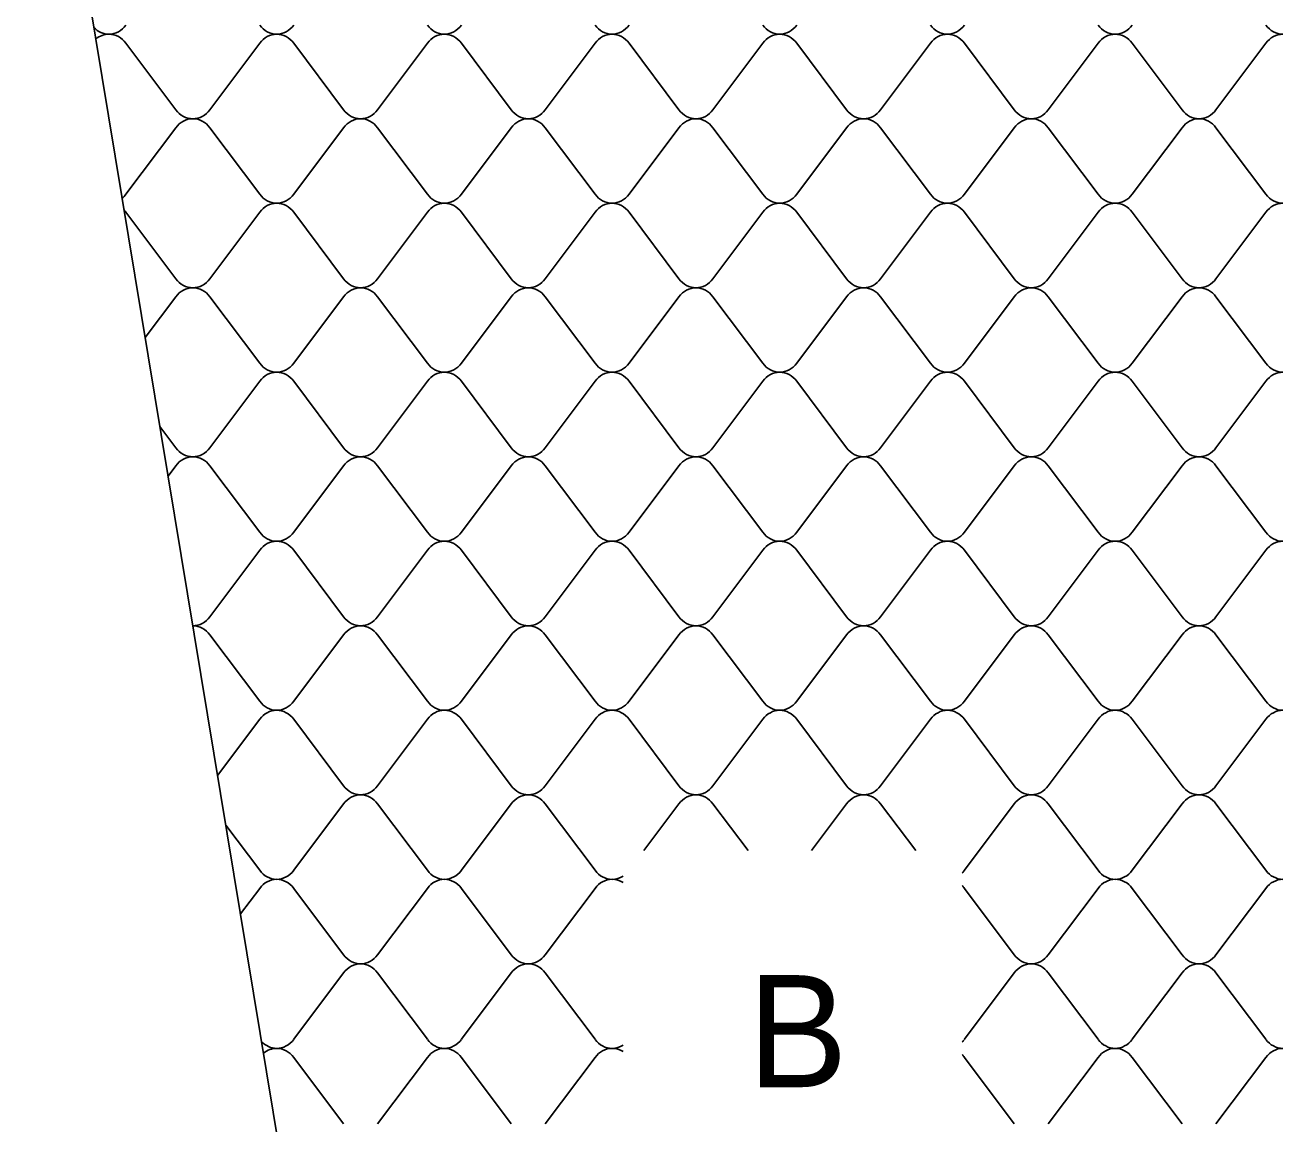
# Model space of a CAD drawing. Extents: x 638850 to 644908, y 297188 to 298900.
# Drawn here: x 640308.2 to 640358.7, y 297948.6 to 297992.7 of the extents above; entities that cross this region are included whole.
import ezdxf

# ---------------------------------------------------------------- set-up
doc = ezdxf.new("R2010")
doc.units = 0
for name, color, linetype in [('1', 7, 'Continuous'), ('3', 7, 'Continuous'), ('5', 7, 'Continuous')]:
    doc.layers.add(name, color=color, linetype=linetype)

msp = doc.modelspace()

# ---------------------------------------------------------------- linework, layer by layer
at = {"layer": '3'}
msp.add_line((640308.168, 298009.32), (640341.85, 297805.71), dxfattribs=at)
at = {"layer": '5'}
for p, q in [((640312.218, 297991.989), (640314.222, 297989.322)), ((640315.586, 297989.322), (640317.591, 297991.989)), ((640318.955, 297991.989), (640320.959, 297989.322)), ((640322.323, 297989.322), (640324.327, 297991.989)), ((640325.691, 297991.989), (640327.695, 297989.322)), ((640329.059, 297989.322), (640331.063, 297991.989)), ((640332.427, 297991.989), (640334.432, 297989.322)), ((640335.796, 297989.322), (640337.8, 297991.989)), ((640339.164, 297991.989), (640341.168, 297989.322)), ((640342.532, 297989.322), (640344.536, 297991.989)), ((640345.9, 297991.989), (640347.904, 297989.322)), ((640349.268, 297989.322), (640351.273, 297991.989)), ((640352.637, 297991.989), (640354.641, 297989.322)), ((640356.005, 297989.322), (640358.009, 297991.989)), ((640314.222, 297988.596), (640312.218, 297985.928)), ((640317.591, 297985.928), (640315.586, 297988.596)), ((640320.959, 297988.596), (640318.955, 297985.928)), ((640324.327, 297985.928), (640322.323, 297988.596)), ((640327.695, 297988.596), (640325.691, 297985.928)), ((640331.063, 297985.928), (640329.059, 297988.596)), ((640334.432, 297988.596), (640332.427, 297985.928)), ((640337.8, 297985.928), (640335.796, 297988.596)), ((640341.168, 297988.596), (640339.164, 297985.928)), ((640344.536, 297985.928), (640342.532, 297988.596)), ((640347.904, 297988.596), (640345.9, 297985.928)), ((640351.273, 297985.928), (640349.268, 297988.596)), ((640354.641, 297988.596), (640352.637, 297985.928)), ((640358.009, 297985.928), (640356.005, 297988.596)), ((640312.218, 297985.202), (640314.222, 297982.535)), ((640315.586, 297982.535), (640317.591, 297985.202)), ((640318.955, 297985.202), (640320.959, 297982.535)), ((640322.323, 297982.535), (640324.327, 297985.202)), ((640325.691, 297985.202), (640327.695, 297982.535)), ((640329.059, 297982.535), (640331.063, 297985.202)), ((640332.427, 297985.202), (640334.432, 297982.535)), ((640335.796, 297982.535), (640337.8, 297985.202)), ((640339.164, 297985.202), (640341.168, 297982.535)), ((640342.532, 297982.535), (640344.536, 297985.202)), ((640345.9, 297985.202), (640347.904, 297982.535)), ((640349.268, 297982.535), (640351.273, 297985.202)), ((640352.637, 297985.202), (640354.641, 297982.535)), ((640356.005, 297982.535), (640358.009, 297985.202)), ((640314.222, 297981.809), (640312.99, 297980.169)), ((640317.591, 297979.141), (640315.586, 297981.809)), ((640320.959, 297981.809), (640318.955, 297979.141)), ((640324.327, 297979.141), (640322.323, 297981.809)), ((640327.695, 297981.809), (640325.691, 297979.141)), ((640331.063, 297979.141), (640329.059, 297981.809)), ((640334.432, 297981.809), (640332.427, 297979.141)), ((640337.8, 297979.141), (640335.796, 297981.809)), ((640341.168, 297981.809), (640339.164, 297979.141)), ((640344.536, 297979.141), (640342.532, 297981.809)), ((640347.904, 297981.809), (640345.9, 297979.141)), ((640351.273, 297979.141), (640349.268, 297981.809)), ((640354.641, 297981.809), (640352.637, 297979.141)), ((640358.009, 297979.141), (640356.005, 297981.809)), ((640315.586, 297975.748), (640317.591, 297978.416)), ((640318.955, 297978.416), (640320.959, 297975.748)), ((640322.323, 297975.748), (640324.327, 297978.416)), ((640325.691, 297978.416), (640327.695, 297975.748)), ((640329.059, 297975.748), (640331.063, 297978.416)), ((640332.427, 297978.416), (640334.432, 297975.748)), ((640335.796, 297975.748), (640337.8, 297978.416)), ((640339.164, 297978.416), (640341.168, 297975.748)), ((640342.532, 297975.748), (640344.536, 297978.416)), ((640345.9, 297978.416), (640347.904, 297975.748)), ((640349.268, 297975.748), (640351.273, 297978.416)), ((640352.637, 297978.416), (640354.641, 297975.748)), ((640356.005, 297975.748), (640358.009, 297978.416)), ((640313.58, 297976.603), (640314.222, 297975.748)), ((640314.222, 297975.022), (640313.91, 297974.607)), ((640317.591, 297972.354), (640315.586, 297975.022)), ((640320.959, 297975.022), (640318.955, 297972.354)), ((640324.327, 297972.354), (640322.323, 297975.022)), ((640327.695, 297975.022), (640325.691, 297972.354)), ((640331.063, 297972.354), (640329.059, 297975.022)), ((640334.432, 297975.022), (640332.427, 297972.354)), ((640337.8, 297972.354), (640335.796, 297975.022)), ((640341.168, 297975.022), (640339.164, 297972.354)), ((640344.536, 297972.354), (640342.532, 297975.022)), ((640347.904, 297975.022), (640345.9, 297972.354)), ((640351.273, 297972.354), (640349.268, 297975.022)), ((640354.641, 297975.022), (640352.637, 297972.354)), ((640358.009, 297972.354), (640356.005, 297975.022)), ((640315.586, 297968.961), (640317.591, 297971.629)), ((640318.955, 297971.629), (640320.959, 297968.961)), ((640322.323, 297968.961), (640324.327, 297971.629)), ((640325.691, 297971.629), (640327.695, 297968.961)), ((640329.059, 297968.961), (640331.063, 297971.629)), ((640332.427, 297971.629), (640334.432, 297968.961)), ((640335.796, 297968.961), (640337.8, 297971.629)), ((640339.164, 297971.629), (640341.168, 297968.961)), ((640342.532, 297968.961), (640344.536, 297971.629)), ((640345.9, 297971.629), (640347.904, 297968.961)), ((640349.268, 297968.961), (640351.273, 297971.629)), ((640352.637, 297971.629), (640354.641, 297968.961)), ((640356.005, 297968.961), (640358.009, 297971.629)), ((640317.591, 297965.567), (640315.586, 297968.235)), ((640320.959, 297968.235), (640318.955, 297965.567)), ((640324.327, 297965.567), (640322.323, 297968.235)), ((640327.695, 297968.235), (640325.691, 297965.567)), ((640331.063, 297965.567), (640329.059, 297968.235)), ((640334.432, 297968.235), (640332.427, 297965.567)), ((640337.8, 297965.567), (640335.796, 297968.235)), ((640341.168, 297968.235), (640339.164, 297965.567)), ((640344.536, 297965.567), (640342.532, 297968.235)), ((640347.904, 297968.235), (640345.9, 297965.567)), ((640351.273, 297965.567), (640349.268, 297968.235)), ((640354.641, 297968.235), (640352.637, 297965.567)), ((640358.009, 297965.567), (640356.005, 297968.235)), ((640315.898, 297962.589), (640317.591, 297964.842)), ((640318.955, 297964.842), (640320.959, 297962.174)), ((640322.323, 297962.174), (640324.327, 297964.842)), ((640325.691, 297964.842), (640327.695, 297962.174)), ((640329.059, 297962.174), (640331.063, 297964.842)), ((640332.427, 297964.842), (640334.432, 297962.174)), ((640335.796, 297962.174), (640337.8, 297964.842)), ((640339.164, 297964.842), (640341.168, 297962.174)), ((640342.532, 297962.174), (640344.536, 297964.842)), ((640345.9, 297964.842), (640347.904, 297962.174)), ((640349.268, 297962.174), (640351.273, 297964.842)), ((640352.637, 297964.842), (640354.641, 297962.174)), ((640356.005, 297962.174), (640358.009, 297964.842)), ((640320.959, 297961.448), (640318.955, 297958.78)), ((640324.327, 297958.78), (640322.323, 297961.448)), ((640327.695, 297961.448), (640325.691, 297958.78)), ((640331.063, 297958.78), (640329.059, 297961.448)), ((640334.432, 297961.448), (640333.021, 297959.57)), ((640337.206, 297959.57), (640335.796, 297961.448)), ((640341.168, 297961.448), (640339.757, 297959.57)), ((640343.943, 297959.57), (640342.532, 297961.448)), ((640347.904, 297961.448), (640345.9, 297958.78)), ((640351.273, 297958.78), (640349.268, 297961.448)), ((640354.641, 297961.448), (640352.637, 297958.78)), ((640358.009, 297958.78), (640356.005, 297961.448)), ((640317.591, 297958.78), (640316.228, 297960.594)), ((640316.818, 297957.027), (640317.591, 297958.055)), ((640318.955, 297958.055), (640320.959, 297955.387)), ((640322.323, 297955.387), (640324.327, 297958.055)), ((640325.691, 297958.055), (640327.695, 297955.387)), ((640329.059, 297955.387), (640331.063, 297958.055)), ((640345.9, 297958.055), (640347.904, 297955.387)), ((640349.268, 297955.387), (640351.273, 297958.055)), ((640352.637, 297958.055), (640354.641, 297955.387)), ((640356.005, 297955.387), (640358.009, 297958.055)), ((640320.959, 297954.661), (640318.955, 297951.993)), ((640324.327, 297951.993), (640322.323, 297954.661)), ((640327.695, 297954.661), (640325.691, 297951.993)), ((640331.063, 297951.993), (640329.059, 297954.661)), ((640347.904, 297954.661), (640345.9, 297951.993)), ((640351.273, 297951.993), (640349.268, 297954.661)), ((640354.641, 297954.661), (640352.637, 297951.993)), ((640358.009, 297951.993), (640356.005, 297954.661)), ((640318.955, 297951.268), (640320.959, 297948.6)), ((640322.323, 297948.6), (640324.327, 297951.268)), ((640325.691, 297951.268), (640327.695, 297948.6)), ((640329.059, 297948.6), (640331.063, 297951.268)), ((640345.9, 297951.268), (640347.904, 297948.6)), ((640349.268, 297948.6), (640351.273, 297951.268)), ((640352.637, 297951.268), (640354.641, 297948.6)), ((640356.005, 297948.6), (640358.009, 297951.268))]:
    msp.add_line(p, q, dxfattribs=at)
for centre, start_param, end_param in [((640311.536, 297993.329), 2.378204, 3.141593), ((640311.536, 297991.376), 0, 0.647252), ((640311.536, 297993.329), 3.141593, 4.032614), ((640311.536, 297991.376), 5.392164, 6.283185), ((640318.273, 297993.329), 2.250571, 3.141593), ((640318.273, 297991.376), 0, 0.891021), ((640318.273, 297993.329), 3.141593, 4.032614), ((640318.273, 297991.376), 5.392164, 6.283185), ((640325.009, 297993.329), 2.250571, 3.141593), ((640325.009, 297991.376), 0, 0.891021), ((640325.009, 297993.329), 3.141593, 4.032614), ((640325.009, 297991.376), 5.392164, 6.283185), ((640331.745, 297993.329), 2.250571, 3.141593), ((640331.745, 297991.376), 0, 0.891021), ((640331.745, 297993.329), 3.141593, 4.032614), ((640331.745, 297991.376), 5.392164, 6.283185), ((640338.482, 297993.329), 2.250571, 3.141593), ((640338.482, 297991.376), 0, 0.891021), ((640338.482, 297993.329), 3.141593, 4.032614), ((640338.482, 297991.376), 5.392164, 6.283185), ((640345.218, 297993.329), 2.250571, 3.141593), ((640345.218, 297991.376), 0, 0.891021), ((640345.218, 297993.329), 3.141593, 4.032614), ((640345.218, 297991.376), 5.392164, 6.283185), ((640351.955, 297993.329), 2.250571, 3.141593), ((640351.955, 297991.376), 0, 0.891021), ((640351.955, 297993.329), 3.141593, 4.032614), ((640351.955, 297991.376), 5.392164, 6.283185), ((640358.691, 297993.329), 2.250571, 3.141593), ((640358.691, 297991.376), 0, 0.891021), ((640314.904, 297989.936), 2.250571, 3.141593), ((640314.904, 297989.936), 3.141593, 4.032614), ((640321.641, 297989.936), 2.250571, 3.141593), ((640321.641, 297989.936), 3.141593, 4.032614), ((640328.377, 297989.936), 2.250571, 3.141593), ((640328.377, 297989.936), 3.141593, 4.032614), ((640335.114, 297989.936), 2.250571, 3.141593), ((640335.114, 297989.936), 3.141593, 4.032614), ((640341.85, 297989.936), 2.250571, 3.141593), ((640341.85, 297989.936), 3.141593, 4.032614), ((640348.586, 297989.936), 2.250571, 3.141593), ((640348.586, 297989.936), 3.141593, 4.032614), ((640355.323, 297989.936), 2.250571, 3.141593), ((640355.323, 297989.936), 3.141593, 4.032614), ((640314.904, 297987.982), 0, 0.891021), ((640314.904, 297987.982), 5.392164, 6.283185), ((640321.641, 297987.982), 0, 0.891021), ((640321.641, 297987.982), 5.392164, 6.283185), ((640328.377, 297987.982), 0, 0.891021), ((640328.377, 297987.982), 5.392164, 6.283185), ((640335.114, 297987.982), 0, 0.891021), ((640335.114, 297987.982), 5.392164, 6.283185), ((640341.85, 297987.982), 0, 0.891021), ((640341.85, 297987.982), 5.392164, 6.283185), ((640348.586, 297987.982), 0, 0.891021), ((640348.586, 297987.982), 5.392164, 6.283185), ((640355.323, 297987.982), 0, 0.891021), ((640355.323, 297987.982), 5.392164, 6.283185), ((640311.536, 297986.542), 3.78835, 4.032614), ((640318.273, 297986.542), 2.250571, 3.141593), ((640318.273, 297986.542), 3.141593, 4.032614), ((640325.009, 297986.542), 2.250571, 3.141593), ((640325.009, 297986.542), 3.141593, 4.032614), ((640331.745, 297986.542), 2.250571, 3.141593), ((640331.745, 297986.542), 3.141593, 4.032614), ((640338.482, 297986.542), 2.250571, 3.141593), ((640338.482, 297986.542), 3.141593, 4.032614), ((640345.218, 297986.542), 2.250571, 3.141593), ((640345.218, 297986.542), 3.141593, 4.032614), ((640351.955, 297986.542), 2.250571, 3.141593), ((640351.955, 297986.542), 3.141593, 4.032614), ((640358.691, 297986.542), 2.250571, 3.141593), ((640311.536, 297984.589), 5.392164, 5.520551), ((640318.273, 297984.589), 0, 0.891021), ((640318.273, 297984.589), 5.392164, 6.283185), ((640325.009, 297984.589), 0, 0.891021), ((640325.009, 297984.589), 5.392164, 6.283185), ((640331.745, 297984.589), 0, 0.891021), ((640331.745, 297984.589), 5.392164, 6.283185), ((640338.482, 297984.589), 0, 0.891021), ((640338.482, 297984.589), 5.392164, 6.283185), ((640345.218, 297984.589), 0, 0.891021), ((640345.218, 297984.589), 5.392164, 6.283185), ((640351.955, 297984.589), 0, 0.891021), ((640351.955, 297984.589), 5.392164, 6.283185), ((640358.691, 297984.589), 0, 0.891021), ((640314.904, 297983.149), 2.250571, 3.141593), ((640314.904, 297981.195), 0, 0.891021), ((640314.904, 297983.149), 3.141593, 4.032614), ((640314.904, 297981.195), 5.392164, 6.283185), ((640321.641, 297983.149), 2.250571, 3.141593), ((640321.641, 297981.195), 0, 0.891021), ((640321.641, 297983.149), 3.141593, 4.032614), ((640321.641, 297981.195), 5.392164, 6.283185), ((640328.377, 297983.149), 2.250571, 3.141593), ((640328.377, 297981.195), 0, 0.891021), ((640328.377, 297983.149), 3.141593, 4.032614), ((640328.377, 297981.195), 5.392164, 6.283185), ((640335.114, 297983.149), 2.250571, 3.141593), ((640335.114, 297981.195), 0, 0.891021), ((640335.114, 297983.149), 3.141593, 4.032614), ((640335.114, 297981.195), 5.392164, 6.283185), ((640341.85, 297983.149), 2.250571, 3.141593), ((640341.85, 297981.195), 0, 0.891021), ((640341.85, 297983.149), 3.141593, 4.032614), ((640341.85, 297981.195), 5.392164, 6.283185), ((640348.586, 297983.149), 2.250571, 3.141593), ((640348.586, 297981.195), 0, 0.891021), ((640348.586, 297983.149), 3.141593, 4.032614), ((640348.586, 297981.195), 5.392164, 6.283185), ((640355.323, 297983.149), 2.250571, 3.141593), ((640355.323, 297981.195), 0, 0.891021), ((640355.323, 297983.149), 3.141593, 4.032614), ((640355.323, 297981.195), 5.392164, 6.283185), ((640318.273, 297979.755), 2.250571, 3.141593), ((640318.273, 297979.755), 3.141593, 4.032614), ((640325.009, 297979.755), 2.250571, 3.141593), ((640325.009, 297979.755), 3.141593, 4.032614), ((640331.745, 297979.755), 2.250571, 3.141593), ((640331.745, 297979.755), 3.141593, 4.032614), ((640338.482, 297979.755), 2.250571, 3.141593), ((640338.482, 297979.755), 3.141593, 4.032614), ((640345.218, 297979.755), 2.250571, 3.141593), ((640345.218, 297979.755), 3.141593, 4.032614), ((640351.955, 297979.755), 2.250571, 3.141593), ((640351.955, 297979.755), 3.141593, 4.032614), ((640358.691, 297979.755), 2.250571, 3.141593), ((640318.273, 297977.802), 0, 0.891021), ((640318.273, 297977.802), 5.392164, 6.283185), ((640325.009, 297977.802), 0, 0.891021), ((640325.009, 297977.802), 5.392164, 6.283185), ((640331.745, 297977.802), 0, 0.891021), ((640331.745, 297977.802), 5.392164, 6.283185), ((640338.482, 297977.802), 0, 0.891021), ((640338.482, 297977.802), 5.392164, 6.283185), ((640345.218, 297977.802), 0, 0.891021), ((640345.218, 297977.802), 5.392164, 6.283185), ((640351.955, 297977.802), 0, 0.891021), ((640351.955, 297977.802), 5.392164, 6.283185), ((640358.691, 297977.802), 0, 0.891021), ((640314.904, 297976.362), 2.250571, 3.141593), ((640314.904, 297976.362), 3.141593, 4.032614), ((640321.641, 297976.362), 2.250571, 3.141593), ((640321.641, 297976.362), 3.141593, 4.032614), ((640328.377, 297976.362), 2.250571, 3.141593), ((640328.377, 297976.362), 3.141593, 4.032614), ((640335.114, 297976.362), 2.250571, 3.141593), ((640335.114, 297976.362), 3.141593, 4.032614), ((640341.85, 297976.362), 2.250571, 3.141593), ((640341.85, 297976.362), 3.141593, 4.032614), ((640348.586, 297976.362), 2.250571, 3.141593), ((640348.586, 297976.362), 3.141593, 4.032614), ((640355.323, 297976.362), 2.250571, 3.141593), ((640355.323, 297976.362), 3.141593, 4.032614), ((640314.904, 297974.408), 0, 0.891021), ((640314.904, 297974.408), 5.392164, 6.283185), ((640321.641, 297974.408), 0, 0.891021), ((640321.641, 297974.408), 5.392164, 6.283185), ((640328.377, 297974.408), 0, 0.891021), ((640328.377, 297974.408), 5.392164, 6.283185), ((640335.114, 297974.408), 0, 0.891021), ((640335.114, 297974.408), 5.392164, 6.283185), ((640341.85, 297974.408), 0, 0.891021), ((640341.85, 297974.408), 5.392164, 6.283185), ((640348.586, 297974.408), 0, 0.891021), ((640348.586, 297974.408), 5.392164, 6.283185), ((640355.323, 297974.408), 0, 0.891021), ((640355.323, 297974.408), 5.392164, 6.283185), ((640318.273, 297972.968), 2.250571, 3.141593), ((640318.273, 297972.968), 3.141593, 4.032614), ((640325.009, 297972.968), 2.250571, 3.141593), ((640325.009, 297972.968), 3.141593, 4.032614), ((640331.745, 297972.968), 2.250571, 3.141593), ((640331.745, 297972.968), 3.141593, 4.032614), ((640338.482, 297972.968), 2.250571, 3.141593), ((640338.482, 297972.968), 3.141593, 4.032614), ((640345.218, 297972.968), 2.250571, 3.141593), ((640345.218, 297972.968), 3.141593, 4.032614), ((640351.955, 297972.968), 2.250571, 3.141593), ((640351.955, 297972.968), 3.141593, 4.032614), ((640358.691, 297972.968), 2.250571, 3.141593), ((640318.273, 297971.015), 0, 0.891021), ((640318.273, 297971.015), 5.392164, 6.283185), ((640325.009, 297971.015), 0, 0.891021), ((640325.009, 297971.015), 5.392164, 6.283185), ((640331.745, 297971.015), 0, 0.891021), ((640331.745, 297971.015), 5.392164, 6.283185), ((640338.482, 297971.015), 0, 0.891021), ((640338.482, 297971.015), 5.392164, 6.283185), ((640345.218, 297971.015), 0, 0.891021), ((640345.218, 297971.015), 5.392164, 6.283185), ((640351.955, 297971.015), 0, 0.891021), ((640351.955, 297971.015), 5.392164, 6.283185), ((640358.691, 297971.015), 0, 0.891021), ((640314.904, 297969.575), 3.141593, 4.032614), ((640314.904, 297967.621), 5.392164, 6.283185), ((640321.641, 297969.575), 2.250571, 3.141593), ((640321.641, 297967.621), 0, 0.891021), ((640321.641, 297969.575), 3.141593, 4.032614), ((640321.641, 297967.621), 5.392164, 6.283185), ((640328.377, 297969.575), 2.250571, 3.141593), ((640328.377, 297967.621), 0, 0.891021), ((640328.377, 297969.575), 3.141593, 4.032614), ((640328.377, 297967.621), 5.392164, 6.283185), ((640335.114, 297969.575), 2.250571, 3.141593), ((640335.114, 297967.621), 0, 0.891021), ((640335.114, 297969.575), 3.141593, 4.032614), ((640335.114, 297967.621), 5.392164, 6.283185), ((640341.85, 297969.575), 2.250571, 3.141593), ((640341.85, 297967.621), 0, 0.891021), ((640341.85, 297969.575), 3.141593, 4.032614), ((640341.85, 297967.621), 5.392164, 6.283185), ((640348.586, 297969.575), 2.250571, 3.141593), ((640348.586, 297967.621), 0, 0.891021), ((640348.586, 297969.575), 3.141593, 4.032614), ((640348.586, 297967.621), 5.392164, 6.283185), ((640355.323, 297969.575), 2.250571, 3.141593), ((640355.323, 297967.621), 0, 0.891021), ((640355.323, 297969.575), 3.141593, 4.032614), ((640355.323, 297967.621), 5.392164, 6.283185), ((640318.273, 297966.181), 2.250571, 3.141593), ((640318.273, 297966.181), 3.141593, 4.032614), ((640325.009, 297966.181), 2.250571, 3.141593), ((640325.009, 297966.181), 3.141593, 4.032614), ((640331.745, 297966.181), 2.250571, 3.141593), ((640331.745, 297966.181), 3.141593, 4.032614), ((640338.482, 297966.181), 2.250571, 3.141593), ((640338.482, 297966.181), 3.141593, 4.032614), ((640345.218, 297966.181), 2.250571, 3.141593), ((640345.218, 297966.181), 3.141593, 4.032614), ((640351.955, 297966.181), 2.250571, 3.141593), ((640351.955, 297966.181), 3.141593, 4.032614), ((640358.691, 297966.181), 2.250571, 3.141593), ((640318.273, 297964.228), 0, 0.891021), ((640318.273, 297964.228), 5.392164, 6.283185), ((640325.009, 297964.228), 0, 0.891021), ((640325.009, 297964.228), 5.392164, 6.283185), ((640331.745, 297964.228), 0, 0.891021), ((640331.745, 297964.228), 5.392164, 6.283185), ((640338.482, 297964.228), 0, 0.891021), ((640338.482, 297964.228), 5.392164, 6.283185), ((640345.218, 297964.228), 0, 0.891021), ((640345.218, 297964.228), 5.392164, 6.283185), ((640351.955, 297964.228), 0, 0.891021), ((640351.955, 297964.228), 5.392164, 6.283185), ((640358.691, 297964.228), 0, 0.891021), ((640321.641, 297962.788), 2.250571, 3.141593), ((640321.641, 297962.788), 3.141593, 4.032614), ((640328.377, 297962.788), 2.250571, 3.141593), ((640328.377, 297962.788), 3.141593, 4.032614), ((640335.114, 297962.788), 2.250571, 3.141593), ((640335.114, 297962.788), 3.141593, 4.032614), ((640341.85, 297962.788), 2.250571, 3.141593), ((640341.85, 297962.788), 3.141593, 4.032614), ((640348.586, 297962.788), 2.250571, 3.141593), ((640348.586, 297962.788), 3.141593, 4.032614), ((640355.323, 297962.788), 2.250571, 3.141593), ((640355.323, 297962.788), 3.141593, 4.032614), ((640321.641, 297960.834), 0, 0.891021), ((640321.641, 297960.834), 5.392164, 6.283185), ((640328.377, 297960.834), 0, 0.891021), ((640328.377, 297960.834), 5.392164, 6.283185), ((640335.114, 297960.834), 0, 0.891021), ((640335.114, 297960.834), 5.392164, 6.283185), ((640341.85, 297960.834), 0, 0.891021), ((640341.85, 297960.834), 5.392164, 6.283185), ((640348.586, 297960.834), 0, 0.891021), ((640348.586, 297960.834), 5.392164, 6.283185), ((640355.323, 297960.834), 0, 0.891021), ((640355.323, 297960.834), 5.392164, 6.283185), ((640318.273, 297959.394), 2.250571, 3.141593), ((640318.273, 297957.441), 0, 0.891021), ((640318.273, 297959.394), 3.141593, 4.032614), ((640318.273, 297957.441), 5.392164, 6.283185), ((640325.009, 297959.394), 2.250571, 3.141593), ((640325.009, 297957.441), 0, 0.891021), ((640325.009, 297959.394), 3.141593, 4.032614), ((640325.009, 297957.441), 5.392164, 6.283185), ((640331.745, 297959.394), 2.250571, 3.141593), ((640331.745, 297957.441), 0, 0.891021), ((640331.745, 297959.394), 3.141593, 3.668661), ((640331.745, 297957.441), 5.756117, 6.283185), ((640345.218, 297959.394), 3.874975, 4.032614), ((640351.955, 297959.394), 2.250571, 3.141593), ((640351.955, 297957.441), 0, 0.891021), ((640351.955, 297959.394), 3.141593, 4.032614), ((640351.955, 297957.441), 5.392164, 6.283185), ((640358.691, 297959.394), 2.250571, 3.141593), ((640358.691, 297957.441), 0, 0.891021), ((640345.218, 297957.441), 5.392164, 5.549803), ((640321.641, 297956.001), 2.250571, 3.141593), ((640321.641, 297956.001), 3.141593, 4.032614), ((640328.377, 297956.001), 2.250571, 3.141593), ((640328.377, 297956.001), 3.141593, 4.032614), ((640348.586, 297956.001), 2.250571, 3.141593), ((640348.586, 297956.001), 3.141593, 4.032614), ((640355.323, 297956.001), 2.250571, 3.141593), ((640355.323, 297956.001), 3.141593, 4.032614), ((640321.641, 297954.047), 0, 0.891021), ((640321.641, 297954.047), 5.392164, 6.283185), ((640328.377, 297954.047), 0, 0.891021), ((640328.377, 297954.047), 5.392164, 6.283185), ((640348.586, 297954.047), 0, 0.891021), ((640348.586, 297954.047), 5.392164, 6.283185), ((640355.323, 297954.047), 0, 0.891021), ((640355.323, 297954.047), 5.392164, 6.283185), ((640318.273, 297952.607), 2.378369, 3.141593), ((640318.273, 297952.607), 3.141593, 4.032614), ((640325.009, 297952.607), 2.250571, 3.141593), ((640325.009, 297952.607), 3.141593, 4.032614), ((640331.745, 297952.607), 2.250571, 3.141593), ((640345.218, 297952.607), 3.874975, 4.032614), ((640351.955, 297952.607), 2.250571, 3.141593), ((640351.955, 297952.607), 3.141593, 4.032614), ((640358.691, 297952.607), 2.250571, 3.141593), ((640318.273, 297950.654), 0, 0.647144), ((640318.273, 297950.654), 5.392164, 6.283185), ((640325.009, 297950.654), 0, 0.891021), ((640325.009, 297950.654), 5.392164, 6.283185), ((640331.745, 297950.654), 0, 0.891021), ((640331.745, 297952.607), 3.141593, 3.668661), ((640331.745, 297950.654), 5.756117, 6.283185), ((640345.218, 297950.654), 5.392164, 5.549803), ((640351.955, 297950.654), 0, 0.891021), ((640351.955, 297950.654), 5.392164, 6.283185), ((640358.691, 297950.654), 0, 0.891021)]:
    msp.add_ellipse(centre, major_axis=(0, 0.977), ratio=0.898018, start_param=start_param, end_param=end_param, dxfattribs=at)

# ---------------------------------------------------------------- texts
at = {"layer": '1'}
msp.add_text('B', height=4.5, dxfattribs=at).set_placement((640337.192, 297950.071))

doc.saveas('drawing.dxf')
